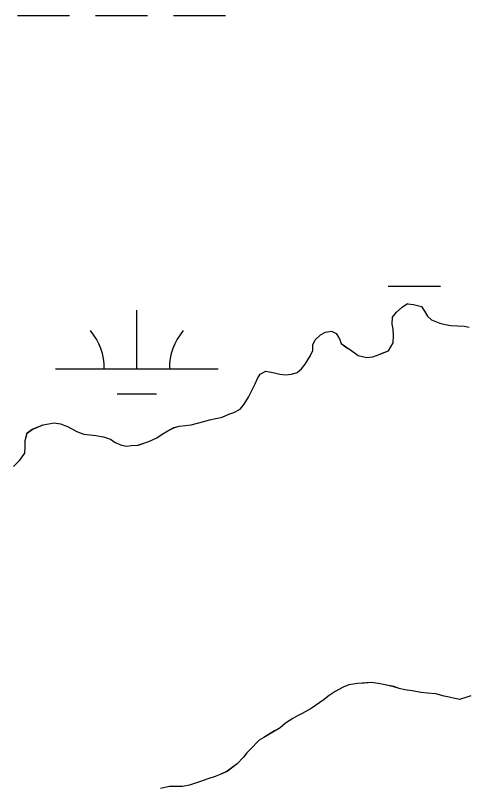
# Model space of a CAD drawing. Extents: x 3161564 to 3199464, y 849354 to 874788.
# Drawn here: x 3190872.9 to 3191149.6, y 857077.1 to 857551.1 of the extents above; entities that cross this region are included whole.
import ezdxf

# ---------------------------------------------------------------- set-up
doc = ezdxf.new("R2010")
doc.units = 0
for name, color, linetype in [('V-SITE-VEGE', 7, 'Continuous'), ('V-TOPO-SHOR', 7, 'Continuous'), ('V-WETL-SWMP', 7, 'Continuous')]:
    doc.layers.add(name, color=color, linetype=linetype)

msp = doc.modelspace()

# ---------------------------------------------------------------- linework, layer by layer
at = {"layer": 'V-SITE-VEGE'}
for points in [[(3190871.63, 857273.89), (3190875.57, 857277.84), (3190878.65, 857282.07), (3190878.93, 857285.74), (3190878.92, 857289.96), (3190880.04, 857294.47), (3190883.13, 857296.73), (3190889.89, 857299.56), (3190896.65, 857300.7), (3190900.59, 857300.15), (3190904.82, 857298.47), (3190907.65, 857297.06), (3190911.03, 857295.1), (3190914.98, 857293.69), (3190922.3, 857292.87), (3190927.09, 857292.03), (3190931.32, 857290.63), (3190934.14, 857288.66), (3190938.09, 857286.98), (3190941.19, 857286.42), (3190944.29, 857286.71), (3190948.23, 857287), (3190954.99, 857289.27), (3190959.77, 857291.53), (3190963.15, 857293.79), (3190966.53, 857295.77), (3190970.19, 857297.75), (3190973.56, 857298.6), (3190977.51, 857299.17), (3190980.89, 857299.46), (3190988.77, 857301.45), (3190992.15, 857302.58), (3191000.03, 857304.29), (3191003.98, 857305.99), (3191007.07, 857307.12), (3191011.01, 857309.1), (3191013.54, 857312.2), (3191016.07, 857316.43), (3191018.88, 857321.79), (3191020.28, 857324.61), (3191021.68, 857328), (3191023.37, 857330.54), (3191026.74, 857332.51), (3191032.1, 857331.4), (3191035.48, 857330.56), (3191038.86, 857330.28), (3191042.52, 857330.57), (3191046.19, 857331.71), (3191048.72, 857333.97), (3191050.96, 857336.79), (3191054.34, 857342.15), (3191055.74, 857345.25), (3191055.73, 857348.63), (3191057.13, 857351.73), (3191060.51, 857354.84), (3191063.6, 857356.53), (3191067.26, 857357.1), (3191070.08, 857355.7), (3191072.06, 857352.32), (3191073.2, 857349.51), (3191075.73, 857347.54), (3191078.84, 857345.58), (3191083.63, 857342.2), (3191088.99, 857340.81), (3191092.65, 857341.38), (3191096.59, 857342.79), (3191099.41, 857343.93), (3191102.22, 857345.06), (3191105.03, 857349.85), (3191105.3, 857354.36), (3191105.02, 857358.31), (3191104.44, 857361.4), (3191104.72, 857365.63), (3191107.25, 857368.73), (3191110.62, 857371.84), (3191114, 857374.1), (3191114, 857373.82), (3191117.66, 857373.54), (3191122.45, 857372.14), (3191124.43, 857369.33), (3191126.13, 857366.24), (3191128.67, 857363.99), (3191133.74, 857362.03), (3191137.13, 857361.19), (3191140.51, 857360.63), (3191148.68, 857360.08), (3191151.78, 857359.52)], [(3191152.79, 857133.02), (3191149.13, 857131.6), (3191147.16, 857131.03), (3191146.03, 857130.75), (3191142.93, 857131.31), (3191139.55, 857132.15), (3191136.45, 857132.7), (3191131.38, 857134.1), (3191126.3, 857134.65), (3191122.36, 857134.93), (3191116.72, 857136.04), (3191112.21, 857136.6), (3191108.83, 857137.44), (3191105.45, 857138.56), (3191100.09, 857139.67), (3191095.86, 857140.51), (3191091.64, 857141.07), (3191083.19, 857140.49), (3191077.84, 857139.63), (3191074.46, 857138.22), (3191069.39, 857135.67), (3191065.73, 857133.13), (3191064.89, 857132.56), (3191062.64, 857130.58), (3191057.29, 857126.91), (3191054.76, 857125.22), (3191049.13, 857122.11), (3191046.32, 857120.69), (3191043.51, 857119), (3191039, 857116.17), (3191035.63, 857113.35), (3191025.5, 857107.41), (3191022.68, 857105.71), (3191017.34, 857100.07), (3191015.09, 857097.81), (3191013.13, 857095.27), (3191009.19, 857091.04), (3191003, 857086.52), (3190998.78, 857084.54), (3190995.68, 857083.41), (3190991.18, 857081.99), (3190986.67, 857080.29), (3190979.92, 857078.02), (3190975.69, 857077.17), (3190967.52, 857077.15), (3190962.17, 857076.01)]]:
    msp.add_lwpolyline(points, dxfattribs=at)
at = {"layer": 'V-TOPO-SHOR'}
for points in [[(3191055.73, 857348.63), (3191057.13, 857351.73), (3191060.51, 857354.84), (3191063.6, 857356.53), (3191067.26, 857357.1), (3191070.08, 857355.7), (3191072.06, 857352.32), (3191073.2, 857349.51), (3191075.73, 857347.54), (3191078.84, 857345.58), (3191083.63, 857342.2), (3191088.99, 857340.81), (3191092.65, 857341.38), (3191096.59, 857342.79), (3191099.41, 857343.93), (3191102.22, 857345.06), (3191105.03, 857349.85), (3191105.3, 857354.36), (3191105.02, 857358.31), (3191104.44, 857361.4), (3191104.72, 857365.63), (3191107.25, 857368.73), (3191110.62, 857371.84), (3191114, 857374.1), (3191114, 857373.82), (3191117.66, 857373.54), (3191122.45, 857372.14), (3191124.43, 857369.33), (3191126.13, 857366.24), (3191128.67, 857363.99), (3191133.74, 857362.03), (3191137.13, 857361.19), (3191140.51, 857360.63), (3191148.68, 857360.08), (3191151.78, 857359.52)], [(3190871.63, 857273.89), (3190875.57, 857277.84), (3190878.65, 857282.07), (3190878.93, 857285.74), (3190878.92, 857289.96), (3190880.04, 857294.47), (3190883.13, 857296.73), (3190889.89, 857299.56), (3190896.65, 857300.7), (3190900.59, 857300.15), (3190904.82, 857298.47), (3190907.64, 857297.06), (3190911.03, 857295.1), (3190914.98, 857293.7), (3190922.3, 857292.87), (3190927.09, 857292.03), (3190931.32, 857290.63), (3190934.14, 857288.66), (3190938.09, 857286.98), (3190941.19, 857286.42), (3190944.29, 857286.71), (3190948.23, 857287), (3190954.99, 857289.27), (3190959.77, 857291.53), (3190963.15, 857293.79), (3190966.53, 857295.77), (3190970.19, 857297.75), (3190973.56, 857298.6), (3190977.51, 857299.17), (3190980.89, 857299.46), (3190988.77, 857301.45), (3190992.15, 857302.58), (3191000.03, 857304.29), (3191003.98, 857305.99), (3191007.07, 857307.12), (3191011.01, 857309.1), (3191013.54, 857312.2), (3191016.07, 857316.43), (3191018.88, 857321.79), (3191020.28, 857324.61), (3191021.68, 857328), (3191023.37, 857330.54), (3191026.74, 857332.51), (3191032.1, 857331.4), (3191035.48, 857330.56), (3191038.86, 857330.28), (3191042.52, 857330.57), (3191046.19, 857331.71), (3191048.72, 857333.97), (3191050.96, 857336.79), (3191054.34, 857342.15), (3191055.74, 857345.25), (3191055.73, 857348.63)], [(3191126.3, 857134.65), (3191122.36, 857134.93), (3191116.72, 857136.04), (3191112.21, 857136.6), (3191108.83, 857137.44), (3191105.45, 857138.56), (3191100.09, 857139.67), (3191095.86, 857140.51), (3191091.64, 857141.07), (3191087.41, 857140.78), (3191083.19, 857140.49), (3191077.84, 857139.63), (3191074.46, 857138.22), (3191069.39, 857135.67), (3191065.73, 857133.13), (3191064.89, 857132.56), (3191062.64, 857130.58), (3191057.29, 857126.91), (3191054.76, 857125.22), (3191049.13, 857122.11), (3191046.32, 857120.69), (3191043.51, 857119), (3191039, 857116.17), (3191035.63, 857113.35), (3191032.25, 857111.37), (3191028.87, 857109.39), (3191025.5, 857107.41), (3191022.68, 857105.71), (3191017.34, 857100.07), (3191015.09, 857097.81), (3191013.13, 857095.27), (3191009.19, 857091.04), (3191003, 857086.52), (3190998.78, 857084.54), (3190995.68, 857083.41), (3190991.18, 857081.99), (3190986.67, 857080.29), (3190979.92, 857078.02), (3190975.69, 857077.17), (3190970.9, 857077.16), (3190967.52, 857077.15), (3190962.17, 857076.01)], [(3191152.79, 857133.02), (3191149.13, 857131.6), (3191147.16, 857131.03), (3191146.03, 857130.75), (3191142.93, 857131.31), (3191139.55, 857132.15), (3191136.45, 857132.7), (3191131.38, 857134.1), (3191126.3, 857134.65)]]:
    msp.add_lwpolyline(points, dxfattribs=at)
at = {"layer": 'V-WETL-SWMP'}
for p, q in [((3190874.12, 857551.13), (3190906.12, 857551.13)), ((3190922.12, 857551.13), (3190954.12, 857551.13)), ((3190970.12, 857551.13), (3191002.12, 857551.13)), ((3191102.12, 857384.63), (3191134.12, 857384.63)), ((3191110.62, 857371.83), (3191114, 857374.09)), ((3191114, 857374.09), (3191114, 857373.81)), ((3191114, 857373.81), (3191117.66, 857373.54)), ((3191117.66, 857373.54), (3191122.46, 857372.14)), ((3190947.53, 857333.89), (3190947.53, 857369.89)), ((3191104.72, 857365.62), (3191107.25, 857368.73)), ((3191107.25, 857368.73), (3191110.62, 857371.83)), ((3191122.46, 857372.14), (3191124.43, 857369.32)), ((3191124.43, 857369.32), (3191126.13, 857366.23)), ((3191104.45, 857361.4), (3191104.72, 857365.62)), ((3191126.13, 857366.23), (3191128.67, 857363.98)), ((3191128.67, 857363.98), (3191133.75, 857362.02)), ((3191105.02, 857358.3), (3191104.45, 857361.4)), ((3191105.31, 857354.35), (3191105.02, 857358.3)), ((3191133.75, 857362.02), (3191137.13, 857361.18)), ((3191137.13, 857361.18), (3191140.51, 857360.62)), ((3191140.51, 857360.62), (3191148.68, 857360.07)), ((3191148.68, 857360.07), (3191151.78, 857359.52)), ((3191057.14, 857351.72), (3191060.51, 857354.83)), ((3191060.51, 857354.83), (3191063.61, 857356.53)), ((3191063.61, 857356.53), (3191067.27, 857357.1)), ((3191067.27, 857357.1), (3191070.09, 857355.69)), ((3191070.09, 857355.69), (3191072.07, 857352.32)), ((3191105.03, 857349.85), (3191105.31, 857354.35)), ((3191055.73, 857348.62), (3191057.14, 857351.72)), ((3191072.07, 857352.32), (3191073.2, 857349.5)), ((3191073.2, 857349.5), (3191075.74, 857347.53)), ((3191102.23, 857345.05), (3191105.03, 857349.85)), ((3191054.34, 857342.14), (3191055.74, 857345.24)), ((3191055.74, 857345.24), (3191055.73, 857348.62)), ((3191075.74, 857347.53), (3191078.84, 857345.57)), ((3191078.84, 857345.57), (3191083.64, 857342.2)), ((3191096.6, 857342.79), (3191102.23, 857345.05)), ((3191050.97, 857336.78), (3191054.34, 857342.14)), ((3191083.64, 857342.2), (3191088.99, 857340.8)), ((3191088.99, 857340.8), (3191092.65, 857341.37)), ((3191092.65, 857341.37), (3191096.6, 857342.79)), ((3191048.72, 857333.96), (3191050.97, 857336.78)), ((3190897.53, 857333.89), (3190997.53, 857333.89)), ((3191021.69, 857327.99), (3191023.37, 857330.53)), ((3191023.37, 857330.53), (3191026.75, 857332.51)), ((3191026.75, 857332.51), (3191032.1, 857331.39)), ((3191032.1, 857331.39), (3191035.48, 857330.55)), ((3191035.48, 857330.55), (3191038.87, 857330.28)), ((3191038.87, 857330.28), (3191042.53, 857330.56)), ((3191042.53, 857330.56), (3191046.19, 857331.7)), ((3191046.19, 857331.7), (3191048.72, 857333.96)), ((3191020.28, 857324.6), (3191021.69, 857327.99)), ((3191016.07, 857316.43), (3191018.88, 857321.78)), ((3191018.88, 857321.78), (3191020.28, 857324.6)), ((3190935.53, 857318.46), (3190959.53, 857318.46)), ((3191013.55, 857312.2), (3191016.07, 857316.43)), ((3191011.02, 857309.09), (3191013.55, 857312.2)), ((3191003.98, 857305.98), (3191007.08, 857307.11)), ((3191007.08, 857307.11), (3191011.02, 857309.09)), ((3190980.89, 857299.45), (3190988.78, 857301.44)), ((3190988.78, 857301.44), (3190992.15, 857302.57)), ((3190992.15, 857302.57), (3191000.04, 857304.28)), ((3191000.04, 857304.28), (3191003.98, 857305.98)), ((3190880.04, 857294.46), (3190883.14, 857296.72)), ((3190883.14, 857296.72), (3190889.89, 857299.55)), ((3190889.89, 857299.55), (3190896.65, 857300.7)), ((3190896.65, 857300.7), (3190900.6, 857300.14)), ((3190900.6, 857300.14), (3190904.83, 857298.46)), ((3190904.83, 857298.46), (3190907.65, 857297.05)), ((3190907.65, 857297.05), (3190911.03, 857295.09)), ((3190966.53, 857295.76), (3190970.19, 857297.74)), ((3190970.19, 857297.74), (3190973.57, 857298.59)), ((3190973.57, 857298.59), (3190977.51, 857299.16)), ((3190977.51, 857299.16), (3190980.89, 857299.45)), ((3190878.92, 857289.95), (3190880.04, 857294.46)), ((3190911.03, 857295.09), (3190914.98, 857293.69)), ((3190914.98, 857293.69), (3190922.3, 857292.86)), ((3190922.3, 857292.86), (3190927.1, 857292.02)), ((3190927.1, 857292.02), (3190931.32, 857290.62)), ((3190959.78, 857291.52), (3190963.15, 857293.78)), ((3190963.15, 857293.78), (3190966.53, 857295.76)), ((3190878.93, 857285.73), (3190878.92, 857289.95)), ((3190931.32, 857290.62), (3190934.15, 857288.65)), ((3190934.15, 857288.65), (3190938.09, 857286.97)), ((3190948.24, 857286.99), (3190954.99, 857289.26)), ((3190954.99, 857289.26), (3190959.78, 857291.52)), ((3190878.66, 857282.07), (3190878.93, 857285.73)), ((3190938.09, 857286.97), (3190941.19, 857286.41)), ((3190941.19, 857286.41), (3190944.29, 857286.7)), ((3190944.29, 857286.7), (3190948.24, 857286.99)), ((3190871.63, 857273.88), (3190875.57, 857277.83)), ((3190875.57, 857277.83), (3190878.66, 857282.07)), ((3191083.19, 857140.48), (3191077.84, 857139.62)), ((3191091.64, 857141.06), (3191083.19, 857140.48)), ((3191095.87, 857140.5), (3191091.64, 857141.06)), ((3191100.1, 857139.67), (3191095.87, 857140.5)), ((3191069.4, 857135.66), (3191065.74, 857133.12)), ((3191074.46, 857138.21), (3191069.4, 857135.66)), ((3191077.84, 857139.62), (3191074.46, 857138.21)), ((3191105.45, 857138.55), (3191100.1, 857139.67)), ((3191108.83, 857137.43), (3191105.45, 857138.55)), ((3191112.22, 857136.59), (3191108.83, 857137.43)), ((3191116.72, 857136.04), (3191112.22, 857136.59)), ((3191122.36, 857134.92), (3191116.72, 857136.04)), ((3191064.89, 857132.55), (3191062.64, 857130.58)), ((3191065.74, 857133.12), (3191064.89, 857132.55)), ((3191126.31, 857134.65), (3191122.36, 857134.92)), ((3191131.38, 857134.09), (3191126.31, 857134.65)), ((3191136.45, 857132.69), (3191131.38, 857134.09)), ((3191139.55, 857132.14), (3191136.45, 857132.69)), ((3191142.93, 857131.3), (3191139.55, 857132.14)), ((3191146.03, 857130.74), (3191142.93, 857131.3)), ((3191147.16, 857131.03), (3191146.03, 857130.74)), ((3191149.13, 857131.59), (3191147.16, 857131.03)), ((3191152.79, 857133.01), (3191149.13, 857131.59)), ((3191057.3, 857126.9), (3191054.77, 857125.21)), ((3191062.64, 857130.58), (3191057.3, 857126.9)), ((3191049.14, 857122.1), (3191046.32, 857120.68)), ((3191054.77, 857125.21), (3191049.14, 857122.1)), ((3191043.51, 857118.99), (3191039.01, 857116.16)), ((3191046.32, 857120.68), (3191043.51, 857118.99)), ((3191035.63, 857113.34), (3191025.5, 857107.4)), ((3191039.01, 857116.16), (3191035.63, 857113.34)), ((3191025.5, 857107.4), (3191022.69, 857105.71)), ((3191022.69, 857105.71), (3191017.34, 857100.06)), ((3191015.1, 857097.8), (3191013.13, 857095.26)), ((3191017.34, 857100.06), (3191015.1, 857097.8)), ((3191013.13, 857095.26), (3191009.19, 857091.03)), ((3191009.19, 857091.03), (3191003, 857086.51)), ((3190995.68, 857083.4), (3190991.18, 857081.98)), ((3190998.78, 857084.53), (3190995.68, 857083.4)), ((3191003, 857086.51), (3190998.78, 857084.53)), ((3190986.68, 857080.28), (3190979.92, 857078.01)), ((3190991.18, 857081.98), (3190986.68, 857080.28)), ((3190975.69, 857077.16), (3190967.52, 857077.14)), ((3190979.92, 857078.01), (3190975.69, 857077.16))]:
    msp.add_line(p, q, dxfattribs=at)
for centre, start, end in [((3190892.29, 857334.36), 359.2282, 40.7718), ((3191002.77, 857334.36), 139.2282, 180.7718)]:
    msp.add_arc(centre, 35.25, start, end, dxfattribs=at)

doc.saveas('drawing.dxf')
